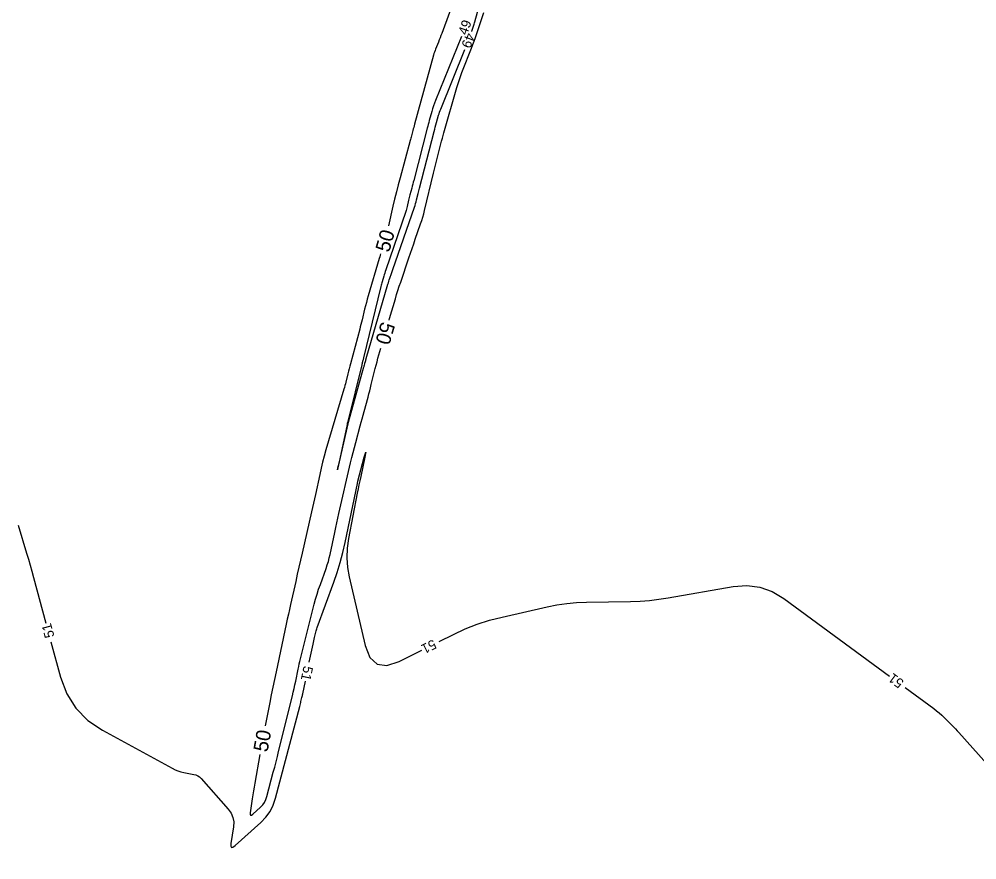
# Model space of a CAD drawing. Extents: x 2384780 to 2405861, y 547869 to 573706.
# Drawn here: x 2394087.4 to 2394284.4, y 553769.7 to 553942.7 of the extents above; entities that cross this region are included whole.
import ezdxf

# ---------------------------------------------------------------- set-up
doc = ezdxf.new("R2010")
doc.units = 0
doc.layers.add('Old_Level_60', color=7, linetype='Continuous')
doc.layers.add('Old_Level_61', color=7, linetype='Continuous')

msp = doc.modelspace()

# ---------------------------------------------------------------- linework, layer by layer
at = {"layer": 'Old_Level_60'}
for points in [[(2394180.4845, 553940.17775), (2394180.497, 553940.21375), (2394180.85275, 553941.25625), (2394180.927, 553941.48025), (2394180.998, 553941.70525), (2394181.06525, 553941.93125), (2394181.129, 553942.1585), (2394185.7585, 553959.173)], [(2394178.34575, 553939.15875), (2394173.02125, 553925.944), (2394172.80875, 553925.39425), (2394172.6125, 553924.83925), (2394172.432, 553924.279), (2394172.2675, 553923.713), (2394171.756, 553921.856), (2394171.64725, 553921.45775), (2394171.54025, 553921.05925), (2394171.4345, 553920.66025), (2394171.33075, 553920.26075), (2394168.56525, 553909.541), (2394168.4595, 553909.1345), (2394168.3525, 553908.72825), (2394168.24425, 553908.3225), (2394168.1345, 553907.917), (2394167.77375, 553906.59325), (2394167.698, 553906.30925), (2394167.6255, 553906.0245), (2394167.5565, 553905.73875), (2394167.4905, 553905.45225), (2394167.205, 553904.1785), (2394167.14025, 553903.9065), (2394167.068, 553903.63675), (2394166.98825, 553903.369), (2394166.90125, 553903.1035), (2394162.80025, 553891.147), (2394162.68675, 553890.81), (2394162.577, 553890.47175), (2394162.47075, 553890.13225), (2394162.3685, 553889.7915), (2394162.0405, 553888.67675), (2394161.97175, 553888.4375), (2394161.90575, 553888.1975), (2394161.84275, 553887.9565), (2394161.78275, 553887.715), (2394158.229, 553873.01075), (2394158.19425, 553872.86925), (2394158.15875, 553872.72775), (2394158.12225, 553872.5865), (2394158.085, 553872.4455), (2394157.96175, 553871.98525), (2394157.9355, 553871.8865), (2394157.91, 553871.78775), (2394157.88475, 553871.68875), (2394157.86025, 553871.58975), (2394155.057, 553860.1635), (2394155.03575, 553860.07875), (2394155.0135, 553859.9945), (2394154.99025, 553859.9105), (2394154.96625, 553859.82675), (2394154.8855, 553859.55325), (2394154.86875, 553859.49475), (2394154.85325, 553859.43575), (2394154.83875, 553859.37625), (2394154.8255, 553859.31675)], [(2394154.8255, 553859.31675), (2394153.19225, 553851.65025), (2394152.9295, 553850.39825), (2394152.85175, 553849.97875), (2394152.959, 553850.39175), (2394153.2515, 553851.63725), (2394155.05725, 553859.43125), (2394155.066, 553859.4685), (2394155.075, 553859.50575), (2394155.0845, 553859.54275), (2394155.09425, 553859.58), (2394155.1265, 553859.70075), (2394155.1335, 553859.72675), (2394155.1405, 553859.7525), (2394155.1475, 553859.7785), (2394155.15475, 553859.80425), (2394158.297, 553871.13475), (2394158.32225, 553871.227), (2394158.347, 553871.3195), (2394158.37075, 553871.41225), (2394158.394, 553871.505), (2394158.4685, 553871.8085), (2394158.48475, 553871.8735), (2394158.50175, 553871.93825), (2394158.51975, 553872.00275), (2394158.53825, 553872.067), (2394158.6635, 553872.4925), (2394158.6905, 553872.58375), (2394158.71725, 553872.675), (2394158.744, 553872.76625), (2394158.7705, 553872.8575), (2394163.2375, 553888.1665), (2394163.3285, 553888.47175), (2394163.4225, 553888.776), (2394163.51975, 553889.0795), (2394163.62025, 553889.38175), (2394163.954, 553890.36775), (2394164.02575, 553890.579), (2394164.098, 553890.79), (2394164.1705, 553891.00075), (2394164.24375, 553891.2115), (2394168.69775, 553903.99075), (2394168.826, 553904.374), (2394168.9445, 553904.76025), (2394169.05325, 553905.14925), (2394169.1525, 553905.541), (2394169.46025, 553906.826), (2394169.52675, 553907.101), (2394169.5945, 553907.376), (2394169.6635, 553907.6505), (2394169.7335, 553907.92475), (2394172.741, 553919.58225), (2394172.86225, 553920.0455), (2394172.9865, 553920.508), (2394173.11425, 553920.9695), (2394173.24525, 553921.43), (2394173.678, 553922.93325), (2394173.775, 553923.25375), (2394173.87975, 553923.57175), (2394173.9925, 553923.887), (2394174.11325, 553924.1995), (2394179.02725, 553936.453)], [(2394147.07225, 553810.39125), (2394147.8355, 553814.09), (2394147.9085, 553814.435), (2394147.9855, 553814.779), (2394148.06575, 553815.12225), (2394148.15, 553815.4645), (2394148.431, 553816.5815), (2394148.49425, 553816.82), (2394148.5635, 553817.0565), (2394148.6385, 553817.29125), (2394148.7195, 553817.52425), (2394152.1035, 553826.87), (2394152.79225, 553828.883), (2394153.40875, 553830.9165), (2394153.95275, 553832.97075), (2394154.42425, 553835.0455), (2394156.95275, 553847.1555), (2394156.96275, 553847.203), (2394156.973, 553847.25025), (2394156.98375, 553847.29775), (2394156.9945, 553847.345), (2394157.03025, 553847.4995), (2394157.038, 553847.5325), (2394157.046, 553847.5655), (2394157.0545, 553847.59825), (2394157.063, 553847.63125), (2394158.384, 553852.57775), (2394158.603, 553853.371), (2394158.694, 553853.63125), (2394158.65675, 553853.358), (2394158.4915, 553852.55175), (2394157.6445, 553848.5885), (2394157.465, 553847.739), (2394157.28925, 553846.8885), (2394157.117, 553846.03725), (2394156.94875, 553845.1855), (2394155.13125, 553835.8765), (2394154.8485, 553833.88375), (2394154.77875, 553831.895), (2394154.92225, 553829.91), (2394155.279, 553827.92925), (2394158.58375, 553813.811), (2394159.55075, 553811.33725), (2394161.03575, 553809.967), (2394163.03875, 553809.7), (2394165.55975, 553810.53625), (2394170.19775, 553812.852)], [(2394087.1725, 553838.608), (2394088.9125, 553832.82175), (2394089.28125, 553831.5805), (2394089.6415, 553830.337), (2394089.99325, 553829.091), (2394090.33675, 553827.84275), (2394092.88625, 553818.452)], [(2394173.7765, 553814.63875), (2394176.72025, 553816.1085), (2394179.13875, 553817.22725), (2394181.611, 553818.1955), (2394184.137, 553819.01325), (2394186.71675, 553819.6805), (2394196.015, 553821.792), (2394198.01375, 553822.19175), (2394200.02525, 553822.48625), (2394202.04925, 553822.67525), (2394204.086, 553822.759), (2394213.15675, 553822.89675), (2394215.097, 553822.9645), (2394217.02975, 553823.1085), (2394218.9555, 553823.329), (2394220.874, 553823.626), (2394234.26225, 553825.96875), (2394237.06575, 553826.1925), (2394239.7385, 553825.859), (2394242.2805, 553824.96825), (2394244.69175, 553823.52075), (2394266.40525, 553807.54375)], [(2394093.93425, 553814.59175), (2394095.91525, 553807.29425), (2394097.1965, 553803.877), (2394099.05975, 553800.9195), (2394101.50525, 553798.422), (2394104.53275, 553796.38425), (2394118.895, 553788.55975), (2394119.4655, 553788.27675), (2394120.05275, 553788.04), (2394120.65675, 553787.84975), (2394121.27725, 553787.706), (2394123.3315, 553787.31225), (2394123.75375, 553787.1965), (2394124.1405, 553787.018), (2394124.49125, 553786.7765), (2394124.806, 553786.47225), (2394130.388, 553780.1655), (2394130.97775, 553779.34675), (2394131.35325, 553778.465), (2394131.51475, 553777.5205), (2394131.462, 553776.51275), (2394130.94, 553773.1185), (2394130.9105, 553772.5435), (2394131.04575, 553772.2735), (2394131.34575, 553772.30825), (2394131.8105, 553772.648), (2394137.1035, 553777.41), (2394138.14425, 553778.48725), (2394138.99825, 553779.6785), (2394139.66525, 553780.9835), (2394140.1455, 553782.40225), (2394145.1005, 553801.309), (2394145.1665, 553801.5625), (2394145.23175, 553801.81625), (2394145.296, 553802.0705), (2394145.35925, 553802.32475), (2394145.5645, 553803.15575), (2394145.6075, 553803.334), (2394145.649, 553803.51275), (2394145.68875, 553803.69175), (2394145.7265, 553803.87125), (2394146.26375, 553806.47375)], [(2394269.627, 553805.173), (2394275.51525, 553800.8405), (2394276.07775, 553800.41), (2394276.6225, 553799.9595), (2394277.15025, 553799.4885), (2394277.66025, 553798.99725), (2394279.298, 553797.3595), (2394279.6465, 553797.006), (2394279.98975, 553796.648), (2394280.32825, 553796.285), (2394280.66125, 553795.91725), (2394311.7225, 553761.14825)]]:
    msp.add_lwpolyline(points, dxfattribs=at)
at = {"layer": 'Old_Level_61'}
for points in [[(2394177.229, 553947.723), (2394174.313, 553939.77575), (2394174.14725, 553939.33), (2394173.97825, 553938.8855), (2394173.80575, 553938.4425), (2394173.62975, 553938.0005), (2394173.04925, 553936.55975), (2394172.92925, 553936.2495), (2394172.8185, 553935.936), (2394172.7165, 553935.61975), (2394172.62375, 553935.30025), (2394168.7185, 553921.1175), (2394168.62675, 553920.7815), (2394168.53625, 553920.445), (2394168.44725, 553920.10825), (2394168.3595, 553919.77125), (2394168.07525, 553918.66925), (2394168.014, 553918.43325), (2394167.95175, 553918.1975), (2394167.88875, 553917.962), (2394167.82525, 553917.7265), (2394165.734, 553910.054), (2394165.34675, 553908.6005), (2394164.976, 553907.143), (2394164.62225, 553905.68125), (2394164.285, 553904.21525), (2394163.37725, 553900.16525)], [(2394163.50225, 553880.7955), (2394163.5885, 553881.09125), (2394164.775, 553885.157), (2394165.03375, 553886.02675), (2394165.30175, 553886.89375), (2394165.57875, 553887.75775), (2394165.86525, 553888.61875), (2394167.5475, 553893.59075), (2394167.87575, 553894.5575), (2394168.20625, 553895.5235), (2394168.539, 553896.48875), (2394168.874, 553897.45325), (2394169.97175, 553900.6025), (2394170.19825, 553901.27975), (2394170.40775, 553901.96225), (2394170.6, 553902.64975), (2394170.775, 553903.34225), (2394172.61175, 553911.0095), (2394172.81275, 553911.841), (2394173.0175, 553912.6715), (2394173.22575, 553913.501), (2394173.4375, 553914.32975), (2394174.1355, 553917.0355), (2394174.28725, 553917.61475), (2394174.44275, 553918.193), (2394174.6025, 553918.77), (2394174.76625, 553919.346), (2394177.4455, 553928.649), (2394177.75925, 553929.68925), (2394178.099, 553930.7205), (2394178.46475, 553931.74275), (2394178.8565, 553932.75625), (2394180.17825, 553936.05225), (2394180.45675, 553936.76025), (2394180.726, 553937.47175), (2394180.98575, 553938.18675), (2394181.236, 553938.90525), (2394183.00125, 553944.08025)], [(2394161.737, 553894.40075), (2394161.66125, 553894.167), (2394161.5555, 553893.82825), (2394161.4535, 553893.48875), (2394159.17925, 553885.7615), (2394158.9855, 553885.08825), (2394158.80025, 553884.4125), (2394158.623, 553883.7345), (2394158.45425, 553883.0545), (2394157.9165, 553880.82925), (2394157.79975, 553880.35275), (2394157.68, 553879.877), (2394157.5575, 553879.402), (2394157.432, 553878.92775), (2394155.52325, 553871.80125), (2394155.38625, 553871.28425), (2394155.252, 553870.76675), (2394155.1205, 553870.2485), (2394154.99175, 553869.7295), (2394154.57575, 553868.03325), (2394154.4845, 553867.67025), (2394154.389, 553867.3085), (2394154.2895, 553866.94775), (2394154.1855, 553866.58825), (2394150.49, 553854.059), (2394150.13525, 553852.81225), (2394149.80475, 553851.559), (2394149.49825, 553850.3), (2394149.216, 553849.0345), (2394148.33325, 553844.891), (2394148.14225, 553844.00375), (2394147.94775, 553843.117), (2394147.74975, 553842.231), (2394147.548, 553841.346), (2394145.59075, 553832.8345), (2394145.25825, 553831.3835), (2394144.92825, 553829.93225), (2394144.60025, 553828.48025), (2394144.2745, 553827.02775), (2394143.214, 553822.2825), (2394142.988, 553821.26525), (2394142.76425, 553820.2475), (2394142.543, 553819.2295), (2394142.32425, 553818.21075), (2394140.233, 553808.41975), (2394139.8975, 553806.83525), (2394139.56825, 553805.2495), (2394139.245, 553803.6625), (2394138.92775, 553802.07425), (2394137.9865, 553797.314)], [(2394135.44125, 553779.1335), (2394137.04175, 553780.57325), (2394137.49125, 553781.0385), (2394137.86025, 553781.55325), (2394138.14825, 553782.11675), (2394138.35575, 553782.72975), (2394139.67, 553787.74475), (2394139.94975, 553788.81975), (2394140.22575, 553789.896), (2394140.49775, 553790.973), (2394140.76625, 553792.051), (2394143.586, 553803.467), (2394143.76825, 553804.22025), (2394143.94325, 553804.975), (2394144.11075, 553805.73125), (2394144.271, 553806.48925), (2394144.7825, 553808.96825), (2394144.895, 553809.499), (2394145.01325, 553810.02825), (2394145.137, 553810.55625), (2394145.2665, 553811.08275), (2394148.091, 553822.30975), (2394148.36525, 553823.34425), (2394148.66525, 553824.371), (2394148.99125, 553825.39), (2394149.343, 553826.40075), (2394150.534, 553829.69025), (2394150.7765, 553830.39875), (2394150.9935, 553831.1145), (2394151.18475, 553831.8375), (2394151.35075, 553832.56775), (2394152.29925, 553837.1105), (2394152.50525, 553838.08325), (2394152.71625, 553839.05475), (2394152.93275, 553840.02525), (2394153.1545, 553840.99475), (2394155.572, 553851.42975), (2394155.8205, 553852.48175), (2394156.0775, 553853.53125), (2394156.34325, 553854.579), (2394156.61775, 553855.62425), (2394157.52875, 553859.03575), (2394157.725, 553859.7665), (2394157.92275, 553860.49675), (2394158.12225, 553861.2265), (2394158.32375, 553861.95575), (2394159.152, 553864.9425), (2394159.327, 553865.583), (2394159.4975, 553866.225), (2394159.663, 553866.868), (2394159.82375, 553867.5125), (2394160.6345, 553870.81375), (2394160.81225, 553871.52), (2394160.998, 553872.22425), (2394161.19175, 553872.92625), (2394161.39375, 553873.626), (2394161.81025, 553875.03925)], [(2394136.895, 553791.41425), (2394135.86275, 553785.5005), (2394135.7245, 553784.69625), (2394135.5905, 553783.8915), (2394135.46025, 553783.086), (2394135.33425, 553782.28), (2394134.89575, 553779.42825), (2394134.87725, 553779.068), (2394134.962, 553778.89875), (2394135.15, 553778.9205), (2394135.44125, 553779.1335)]]:
    msp.add_lwpolyline(points, dxfattribs=at)

# ---------------------------------------------------------------- texts
at = {"layer": 'Old_Level_60'}
for s, rotation, p in [('49', 70.3488194, (2394179.50275, 553939.297)), ('49', 248.6312333, (2394179.37975, 553940.05225)), ('51', 105.1889, (2394094.67225, 553815.68975)), ('51', 206.5323472, (2394172.55475, 553815.1465)), ('51', 258.3394194, (2394145.91775, 553809.745)), ('51', 143.6539639, (2394269.522, 553806.492))]:
    msp.add_text(s, height=2, rotation=rotation, dxfattribs=at).set_placement(p)
at = {"layer": 'Old_Level_61'}
for rotation, p in [(74.1168194, (2394163.48175, 553894.56425)), (253.6192917, (2394161.885, 553880.606)), (79.5194528, (2394138.46625, 553791.77225))]:
    msp.add_text('50', height=3, rotation=rotation, dxfattribs=at).set_placement(p)

doc.saveas('drawing.dxf')
